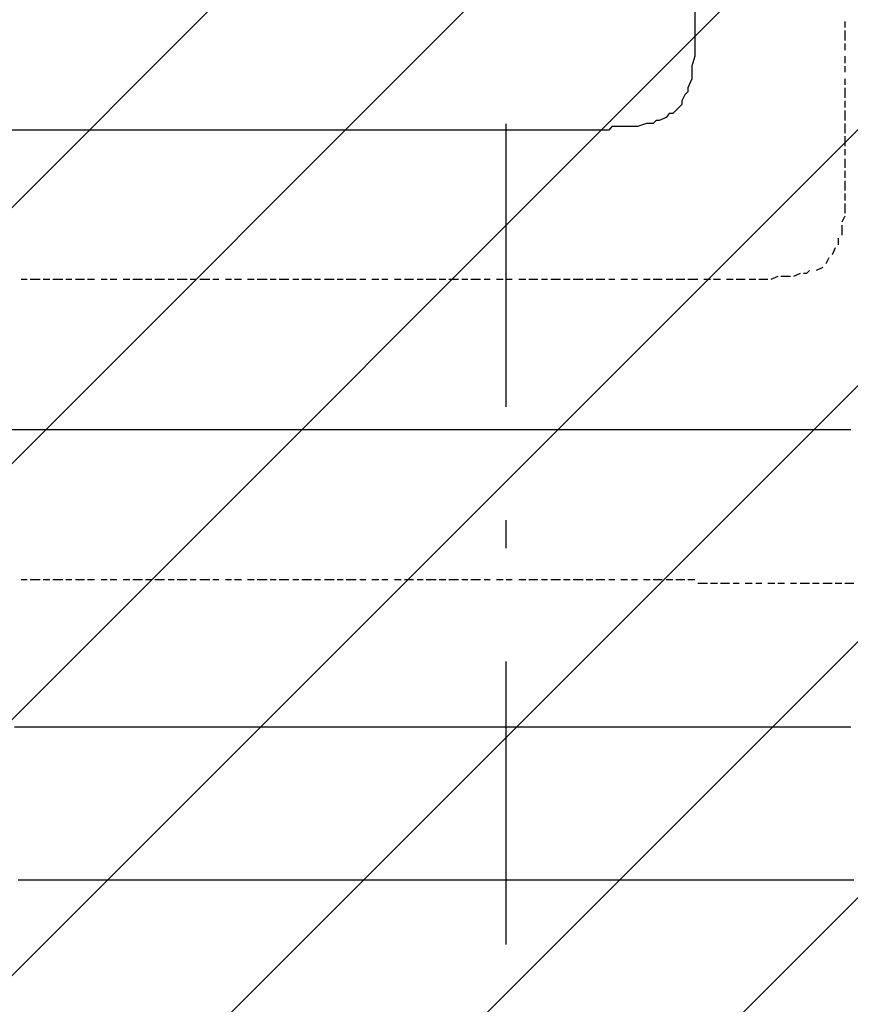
# Model space of a CAD drawing. Extents: x 997 to 109698, y 921 to 94021.
# Tile 359 of 656: x 12341 to 13442, y 49873 to 51178. Entities that reach past the tile are written whole.
import ezdxf

# ---------------------------------------------------------------- set-up
doc = ezdxf.new("R2010")
doc.units = 0
doc.header["$MEASUREMENT"] = 0
doc.layers.add('12', color=7, linetype='CONTINUOUS')
doc.layers.add('28', color=7, linetype='CONTINUOUS')

msp = doc.modelspace()

# ---------------------------------------------------------------- linework, layer by layer
at = {"layer": '12', "color": 5}
for p, q in [((13235.630503, 51188.563401), (13235.630503, 51175.563401)), ((13235.630503, 51175.563401), (13235.630503, 51167.563401)), ((13235.630503, 51167.563401), (13235.630503, 51159.563401)), ((13235.630503, 51159.563401), (13235.630503, 51146.563401)), ((13235.630503, 51146.563401), (13235.630503, 51137.563401)), ((13235.630503, 51129.563401), (13231.630503, 51116.563401)), ((13235.630503, 51137.563401), (13235.630503, 51129.563401)), ((13231.630503, 51116.563401), (13231.630503, 51108.563401)), ((13231.630503, 51108.563401), (13231.630503, 51099.563401)), ((13231.630503, 51099.563401), (13226.630503, 51087.563401)), ((13222.630503, 51078.563401), (13218.630503, 51070.563401)), ((13214.630503, 51061.563401), (13206.630503, 51053.563401)), ((13197.630503, 51048.563401), (13188.630503, 51044.563401)), ((13142.630503, 51036.563401), (13129.630503, 51036.563401)), ((13151.630503, 51036.563401), (13142.630503, 51036.563401)), ((13159.630503, 51036.563401), (13151.630503, 51036.563401)), ((13171.630503, 51040.563401), (13159.630503, 51036.563401)), ((13180.630503, 51040.563401), (13171.630503, 51040.563401)), ((12342.630503, 51031.563401), (12329.630503, 51031.563401)), ((12350.630503, 51031.563401), (12342.630503, 51031.563401)), ((12359.630503, 51031.563401), (12350.630503, 51031.563401)), ((12371.630503, 51031.563401), (12359.630503, 51031.563401)), ((12380.630503, 51031.563401), (12371.630503, 51031.563401)), ((12393.630503, 51031.563401), (12380.630503, 51031.563401)), ((12401.630503, 51031.563401), (12393.630503, 51031.563401)), ((12409.630503, 51031.563401), (12401.630503, 51031.563401)), ((12422.630503, 51031.563401), (12409.630503, 51031.563401)), ((12430.630503, 51031.563401), (12422.630503, 51031.563401)), ((12439.630503, 51031.563401), (12430.630503, 51031.563401)), ((12452.630503, 51031.563401), (12439.630503, 51031.563401)), ((12460.630503, 51031.563401), (12452.630503, 51031.563401)), ((12469.630503, 51031.563401), (12460.630503, 51031.563401)), ((12482.630503, 51031.563401), (12469.630503, 51031.563401)), ((12490.630503, 51031.563401), (12482.630503, 51031.563401)), ((12503.630503, 51031.563401), (12490.630503, 51031.563401)), ((12511.630503, 51031.563401), (12503.630503, 51031.563401)), ((12519.630503, 51031.563401), (12511.630503, 51031.563401)), ((12532.630503, 51031.563401), (12519.630503, 51031.563401)), ((12541.630503, 51031.563401), (12532.630503, 51031.563401)), ((12549.630503, 51031.563401), (12541.630503, 51031.563401)), ((12562.630503, 51031.563401), (12549.630503, 51031.563401)), ((12570.630503, 51031.563401), (12562.630503, 51031.563401)), ((12579.630503, 51031.563401), (12570.630503, 51031.563401)), ((12592.630503, 51031.563401), (12579.630503, 51031.563401)), ((12600.630503, 51031.563401), (12592.630503, 51031.563401)), ((12613.630503, 51031.563401), (12600.630503, 51031.563401)), ((12621.630503, 51031.563401), (12613.630503, 51031.563401)), ((12629.630503, 51031.563401), (12621.630503, 51031.563401)), ((12642.630503, 51031.563401), (12629.630503, 51031.563401)), ((12651.630503, 51031.563401), (12642.630503, 51031.563401)), ((12659.630503, 51031.563401), (12651.630503, 51031.563401)), ((12672.630503, 51031.563401), (12659.630503, 51031.563401)), ((12680.630503, 51031.563401), (12672.630503, 51031.563401)), ((12689.630503, 51031.563401), (12680.630503, 51031.563401)), ((12702.630503, 51031.563401), (12689.630503, 51031.563401)), ((12710.630503, 51031.563401), (12702.630503, 51031.563401)), ((12718.630503, 51031.563401), (12710.630503, 51031.563401)), ((12731.630503, 51031.563401), (12718.630503, 51031.563401)), ((12739.630503, 51031.563401), (12731.630503, 51031.563401)), ((12752.630503, 51031.563401), (12739.630503, 51031.563401)), ((12761.630503, 51031.563401), (12752.630503, 51031.563401)), ((12769.630503, 51031.563401), (12761.630503, 51031.563401)), ((12782.630503, 51031.563401), (12769.630503, 51031.563401)), ((12791.630503, 51031.563401), (12782.630503, 51031.563401)), ((12799.630503, 51031.563401), (12791.630503, 51031.563401)), ((12812.630503, 51031.563401), (12799.630503, 51031.563401)), ((12820.630503, 51031.563401), (12812.630503, 51031.563401)), ((12828.630503, 51031.563401), (12820.630503, 51031.563401)), ((12841.630503, 51031.563401), (12828.630503, 51031.563401)), ((12850.630503, 51031.563401), (12841.630503, 51031.563401)), ((12862.630503, 51031.563401), (12850.630503, 51031.563401)), ((12871.630503, 51031.563401), (12862.630503, 51031.563401)), ((12879.630503, 51031.563401), (12871.630503, 51031.563401)), ((12892.630503, 51031.563401), (12879.630503, 51031.563401)), ((12901.630503, 51031.563401), (12892.630503, 51031.563401)), ((12909.630503, 51031.563401), (12901.630503, 51031.563401)), ((12922.630503, 51031.563401), (12909.630503, 51031.563401)), ((12930.630503, 51031.563401), (12922.630503, 51031.563401)), ((12938.630503, 51031.563401), (12930.630503, 51031.563401)), ((12951.630503, 51031.563401), (12938.630503, 51031.563401)), ((12960.630503, 51031.563401), (12951.630503, 51031.563401)), ((12972.630503, 51031.563401), (12960.630503, 51031.563401)), ((12981.630503, 51031.563401), (12972.630503, 51031.563401)), ((12989.630503, 51031.563401), (12981.630503, 51031.563401)), ((13002.630503, 51031.563401), (12989.630503, 51031.563401)), ((13011.630503, 51031.563401), (13002.630503, 51031.563401)), ((13019.630503, 51031.563401), (13011.630503, 51031.563401)), ((13032.630503, 51031.563401), (13019.630503, 51031.563401)), ((13036.630503, 51031.563401), (13032.630503, 51031.563401)), ((13040.630503, 51031.563401), (13036.630503, 51031.563401)), ((13049.630503, 51031.563401), (13040.630503, 51031.563401)), ((13061.630503, 51031.563401), (13049.630503, 51031.563401)), ((13070.630503, 51031.563401), (13061.630503, 51031.563401)), ((13082.630503, 51031.563401), (13070.630503, 51031.563401)), ((13091.630503, 51031.563401), (13082.630503, 51031.563401)), ((13100.630503, 51031.563401), (13091.630503, 51031.563401)), ((13112.630503, 51031.563401), (13100.630503, 51031.563401)), ((13121.630503, 51031.563401), (13112.630503, 51031.563401)), ((12342.630503, 50634.563401), (12329.630503, 50634.563401)), ((12350.630503, 50634.563401), (12342.630503, 50634.563401)), ((12359.630503, 50634.563401), (12350.630503, 50634.563401)), ((12371.630503, 50634.563401), (12359.630503, 50634.563401)), ((12380.630503, 50634.563401), (12371.630503, 50634.563401)), ((12393.630503, 50634.563401), (12380.630503, 50634.563401)), ((12401.630503, 50634.563401), (12393.630503, 50634.563401)), ((12409.630503, 50634.563401), (12401.630503, 50634.563401)), ((12422.630503, 50634.563401), (12409.630503, 50634.563401)), ((12430.630503, 50634.563401), (12422.630503, 50634.563401)), ((12439.630503, 50634.563401), (12430.630503, 50634.563401)), ((12452.630503, 50634.563401), (12439.630503, 50634.563401)), ((12460.630503, 50634.563401), (12452.630503, 50634.563401)), ((12469.630503, 50634.563401), (12460.630503, 50634.563401)), ((12482.630503, 50634.563401), (12469.630503, 50634.563401)), ((12490.630503, 50634.563401), (12482.630503, 50634.563401)), ((12503.630503, 50634.563401), (12490.630503, 50634.563401)), ((12511.630503, 50634.563401), (12503.630503, 50634.563401)), ((12519.630503, 50634.563401), (12511.630503, 50634.563401)), ((12532.630503, 50634.563401), (12519.630503, 50634.563401)), ((12541.630503, 50634.563401), (12532.630503, 50634.563401)), ((12549.630503, 50634.563401), (12541.630503, 50634.563401)), ((12562.630503, 50634.563401), (12549.630503, 50634.563401)), ((12570.630503, 50634.563401), (12562.630503, 50634.563401)), ((12579.630503, 50634.563401), (12570.630503, 50634.563401)), ((12592.630503, 50634.563401), (12579.630503, 50634.563401)), ((12600.630503, 50634.563401), (12592.630503, 50634.563401)), ((12613.630503, 50634.563401), (12600.630503, 50634.563401)), ((12621.630503, 50634.563401), (12613.630503, 50634.563401)), ((12629.630503, 50634.563401), (12621.630503, 50634.563401)), ((12642.630503, 50634.563401), (12629.630503, 50634.563401)), ((12651.630503, 50634.563401), (12642.630503, 50634.563401)), ((12659.630503, 50634.563401), (12651.630503, 50634.563401)), ((12672.630503, 50634.563401), (12659.630503, 50634.563401)), ((12680.630503, 50634.563401), (12672.630503, 50634.563401)), ((12689.630503, 50634.563401), (12680.630503, 50634.563401)), ((12702.630503, 50634.563401), (12689.630503, 50634.563401)), ((12710.630503, 50634.563401), (12702.630503, 50634.563401)), ((12718.630503, 50634.563401), (12710.630503, 50634.563401)), ((12731.630503, 50634.563401), (12718.630503, 50634.563401)), ((12739.630503, 50634.563401), (12731.630503, 50634.563401)), ((12752.630503, 50634.563401), (12739.630503, 50634.563401)), ((12761.630503, 50634.563401), (12752.630503, 50634.563401)), ((12769.630503, 50634.563401), (12761.630503, 50634.563401)), ((12782.630503, 50634.563401), (12769.630503, 50634.563401)), ((12791.630503, 50634.563401), (12782.630503, 50634.563401)), ((12799.630503, 50634.563401), (12791.630503, 50634.563401)), ((12812.630503, 50634.563401), (12799.630503, 50634.563401)), ((12820.630503, 50634.563401), (12812.630503, 50634.563401)), ((12828.630503, 50634.563401), (12820.630503, 50634.563401)), ((12841.630503, 50634.563401), (12828.630503, 50634.563401)), ((12850.630503, 50634.563401), (12841.630503, 50634.563401)), ((12862.630503, 50634.563401), (12850.630503, 50634.563401)), ((12871.630503, 50634.563401), (12862.630503, 50634.563401)), ((12879.630503, 50634.563401), (12871.630503, 50634.563401)), ((12892.630503, 50634.563401), (12879.630503, 50634.563401)), ((12901.630503, 50634.563401), (12892.630503, 50634.563401)), ((12909.630503, 50634.563401), (12901.630503, 50634.563401)), ((12922.630503, 50634.563401), (12909.630503, 50634.563401)), ((12930.630503, 50634.563401), (12922.630503, 50634.563401)), ((12938.630503, 50634.563401), (12930.630503, 50634.563401)), ((12951.630503, 50634.563401), (12938.630503, 50634.563401)), ((12960.630503, 50634.563401), (12951.630503, 50634.563401)), ((12972.630503, 50634.563401), (12960.630503, 50634.563401)), ((12981.630503, 50634.563401), (12972.630503, 50634.563401)), ((12989.630503, 50634.563401), (12981.630503, 50634.563401)), ((13002.630503, 50634.563401), (12989.630503, 50634.563401)), ((13011.630503, 50634.563401), (13002.630503, 50634.563401)), ((13019.630503, 50634.563401), (13011.630503, 50634.563401)), ((13032.630503, 50634.563401), (13019.630503, 50634.563401)), ((13040.630503, 50634.563401), (13032.630503, 50634.563401)), ((13049.630503, 50634.563401), (13040.630503, 50634.563401)), ((13061.630503, 50634.563401), (13049.630503, 50634.563401)), ((13070.630503, 50634.563401), (13061.630503, 50634.563401)), ((13082.630503, 50634.563401), (13070.630503, 50634.563401)), ((13091.630503, 50634.563401), (13082.630503, 50634.563401)), ((13100.630503, 50634.563401), (13091.630503, 50634.563401)), ((13112.630503, 50634.563401), (13100.630503, 50634.563401)), ((13121.630503, 50634.563401), (13112.630503, 50634.563401)), ((13129.630503, 50634.563401), (13121.630503, 50634.563401)), ((13142.630503, 50634.563401), (13129.630503, 50634.563401)), ((13151.630503, 50634.563401), (13142.630503, 50634.563401)), ((13159.630503, 50634.563401), (13151.630503, 50634.563401)), ((13171.630503, 50634.563401), (13159.630503, 50634.563401)), ((13180.630503, 50634.563401), (13171.630503, 50634.563401)), ((13192.630503, 50634.563401), (13180.630503, 50634.563401)), ((13201.630503, 50634.563401), (13192.630503, 50634.563401)), ((13210.630503, 50634.563401), (13201.630503, 50634.563401)), ((13222.630503, 50634.563401), (13210.630503, 50634.563401)), ((13231.630503, 50634.563401), (13222.630503, 50634.563401)), ((13239.630503, 50634.563401), (13231.630503, 50634.563401)), ((13252.630503, 50634.563401), (13239.630503, 50634.563401)), ((13260.630503, 50634.563401), (13252.630503, 50634.563401)), ((13269.630503, 50634.563401), (13260.630503, 50634.563401)), ((13281.630503, 50634.563401), (13269.630503, 50634.563401)), ((13290.630503, 50634.563401), (13281.630503, 50634.563401)), ((13302.630503, 50634.563401), (13290.630503, 50634.563401)), ((13311.630503, 50634.563401), (13302.630503, 50634.563401)), ((13320.630503, 50634.563401), (13311.630503, 50634.563401)), ((13332.630503, 50634.563401), (13320.630503, 50634.563401)), ((13341.630503, 50634.563401), (13332.630503, 50634.563401)), ((13349.630503, 50634.563401), (13341.630503, 50634.563401)), ((13362.630503, 50634.563401), (13349.630503, 50634.563401)), ((13370.630503, 50634.563401), (13362.630503, 50634.563401)), ((13379.630503, 50634.563401), (13370.630503, 50634.563401)), ((13391.630503, 50634.563401), (13379.630503, 50634.563401)), ((13400.630503, 50634.563401), (13391.630503, 50634.563401)), ((13409.630503, 50634.563401), (13400.630503, 50634.563401)), ((13421.630503, 50634.563401), (13409.630503, 50634.563401)), ((13430.630503, 50634.563401), (13421.630503, 50634.563401)), ((13434.630503, 50634.563401), (13430.630503, 50634.563401)), ((13442.630503, 50634.563401), (13434.630503, 50634.563401)), ((12333.630503, 50240.563401), (12342.630503, 50240.563401)), ((12342.630503, 50240.563401), (12354.630503, 50240.563401)), ((12354.630503, 50240.563401), (12363.630503, 50240.563401)), ((12363.630503, 50240.563401), (12375.630503, 50240.563401)), ((12375.630503, 50240.563401), (12384.630503, 50240.563401)), ((12384.630503, 50240.563401), (12393.630503, 50240.563401)), ((12393.630503, 50240.563401), (12405.630503, 50240.563401)), ((12405.630503, 50240.563401), (12414.630503, 50240.563401)), ((12414.630503, 50240.563401), (12422.630503, 50240.563401)), ((12422.630503, 50240.563401), (12435.630503, 50240.563401)), ((12435.630503, 50240.563401), (12443.630503, 50240.563401)), ((12443.630503, 50240.563401), (12452.630503, 50240.563401)), ((12452.630503, 50240.563401), (12464.630503, 50240.563401)), ((12464.630503, 50240.563401), (12473.630503, 50240.563401)), ((12473.630503, 50240.563401), (12482.630503, 50240.563401)), ((12482.630503, 50240.563401), (12494.630503, 50240.563401)), ((12494.630503, 50240.563401), (12503.630503, 50240.563401)), ((12503.630503, 50240.563401), (12515.630503, 50240.563401)), ((12515.630503, 50240.563401), (12524.630503, 50240.563401)), ((12524.630503, 50240.563401), (12532.630503, 50240.563401)), ((12532.630503, 50240.563401), (12545.630503, 50240.563401)), ((12545.630503, 50240.563401), (12553.630503, 50240.563401)), ((12553.630503, 50240.563401), (12562.630503, 50240.563401)), ((12562.630503, 50240.563401), (12574.630503, 50240.563401)), ((12574.630503, 50240.563401), (12583.630503, 50240.563401)), ((12583.630503, 50240.563401), (12592.630503, 50240.563401)), ((12592.630503, 50240.563401), (12604.630503, 50240.563401)), ((12604.630503, 50240.563401), (12613.630503, 50240.563401)), ((12613.630503, 50240.563401), (12625.630503, 50240.563401)), ((12625.630503, 50240.563401), (12634.630503, 50240.563401)), ((12634.630503, 50240.563401), (12642.630503, 50240.563401)), ((12642.630503, 50240.563401), (12655.630503, 50240.563401)), ((12655.630503, 50240.563401), (12663.630503, 50240.563401)), ((12663.630503, 50240.563401), (12672.630503, 50240.563401)), ((12672.630503, 50240.563401), (12684.630503, 50240.563401)), ((12684.630503, 50240.563401), (12693.630503, 50240.563401)), ((12693.630503, 50240.563401), (12702.630503, 50240.563401)), ((12702.630503, 50240.563401), (12714.630503, 50240.563401)), ((12714.630503, 50240.563401), (12723.630503, 50240.563401)), ((12723.630503, 50240.563401), (12735.630503, 50240.563401)), ((12735.630503, 50240.563401), (12744.630503, 50240.563401)), ((12744.630503, 50240.563401), (12752.630503, 50240.563401)), ((12752.630503, 50240.563401), (12765.630503, 50240.563401)), ((12765.630503, 50240.563401), (12773.630503, 50240.563401)), ((12773.630503, 50240.563401), (12782.630503, 50240.563401)), ((12782.630503, 50240.563401), (12795.630503, 50240.563401)), ((12795.630503, 50240.563401), (12803.630503, 50240.563401)), ((12803.630503, 50240.563401), (12812.630503, 50240.563401)), ((12812.630503, 50240.563401), (12824.630503, 50240.563401)), ((12824.630503, 50240.563401), (12833.630503, 50240.563401)), ((12833.630503, 50240.563401), (12846.630503, 50240.563401)), ((12846.630503, 50240.563401), (12854.630503, 50240.563401)), ((12854.630503, 50240.563401), (12862.630503, 50240.563401)), ((12862.630503, 50240.563401), (12875.630503, 50240.563401)), ((12875.630503, 50240.563401), (12883.630503, 50240.563401)), ((12883.630503, 50240.563401), (12892.630503, 50240.563401)), ((12892.630503, 50240.563401), (12905.630503, 50240.563401)), ((12905.630503, 50240.563401), (12913.630503, 50240.563401)), ((12913.630503, 50240.563401), (12922.630503, 50240.563401)), ((12922.630503, 50240.563401), (12934.630503, 50240.563401)), ((12934.630503, 50240.563401), (12943.630503, 50240.563401)), ((12943.630503, 50240.563401), (12956.630503, 50240.563401)), ((12956.630503, 50240.563401), (12964.630503, 50240.563401)), ((12964.630503, 50240.563401), (12972.630503, 50240.563401)), ((12972.630503, 50240.563401), (12985.630503, 50240.563401)), ((12985.630503, 50240.563401), (12993.630503, 50240.563401)), ((12993.630503, 50240.563401), (13002.630503, 50240.563401)), ((13002.630503, 50240.563401), (13015.630503, 50240.563401)), ((13015.630503, 50240.563401), (13023.630503, 50240.563401)), ((13023.630503, 50240.563401), (13032.630503, 50240.563401)), ((13032.630503, 50240.563401), (13044.630503, 50240.563401)), ((13044.630503, 50240.563401), (13053.630503, 50240.563401)), ((13053.630503, 50240.563401), (13061.630503, 50240.563401)), ((13061.630503, 50240.563401), (13074.630503, 50240.563401)), ((13074.630503, 50240.563401), (13082.630503, 50240.563401)), ((13082.630503, 50240.563401), (13096.630503, 50240.563401)), ((13096.630503, 50240.563401), (13104.630503, 50240.563401)), ((13104.630503, 50240.563401), (13112.630503, 50240.563401)), ((13112.630503, 50240.563401), (13125.630503, 50240.563401)), ((13125.630503, 50240.563401), (13133.630503, 50240.563401)), ((13133.630503, 50240.563401), (13142.630503, 50240.563401)), ((13142.630503, 50240.563401), (13155.630503, 50240.563401)), ((13155.630503, 50240.563401), (13163.630503, 50240.563401)), ((13163.630503, 50240.563401), (13171.630503, 50240.563401)), ((13171.630503, 50240.563401), (13184.630503, 50240.563401)), ((13184.630503, 50240.563401), (13192.630503, 50240.563401)), ((13192.630503, 50240.563401), (13206.630503, 50240.563401)), ((13206.630503, 50240.563401), (13214.630503, 50240.563401)), ((13214.630503, 50240.563401), (13222.630503, 50240.563401)), ((13222.630503, 50240.563401), (13235.630503, 50240.563401)), ((13235.630503, 50240.563401), (13243.630503, 50240.563401)), ((13243.630503, 50240.563401), (13252.630503, 50240.563401)), ((13252.630503, 50240.563401), (13265.630503, 50240.563401)), ((13265.630503, 50240.563401), (13273.630503, 50240.563401)), ((13273.630503, 50240.563401), (13281.630503, 50240.563401)), ((13281.630503, 50240.563401), (13294.630503, 50240.563401)), ((13294.630503, 50240.563401), (13302.630503, 50240.563401)), ((13302.630503, 50240.563401), (13316.630503, 50240.563401)), ((13316.630503, 50240.563401), (13324.630503, 50240.563401)), ((13324.630503, 50240.563401), (13332.630503, 50240.563401)), ((13332.630503, 50240.563401), (13345.630503, 50240.563401)), ((13345.630503, 50240.563401), (13354.630503, 50240.563401)), ((13354.630503, 50240.563401), (13362.630503, 50240.563401)), ((13362.630503, 50240.563401), (13375.630503, 50240.563401)), ((13375.630503, 50240.563401), (13383.630503, 50240.563401)), ((13383.630503, 50240.563401), (13391.630503, 50240.563401)), ((13391.630503, 50240.563401), (13405.630503, 50240.563401)), ((13405.630503, 50240.563401), (13413.630503, 50240.563401)), ((13413.630503, 50240.563401), (13425.630503, 50240.563401)), ((13425.630503, 50240.563401), (13434.630503, 50240.563401)), ((13434.630503, 50240.563401), (13442.630503, 50240.563401)), ((12346.630503, 50037.563401), (12338.630503, 50037.563401)), ((12354.630503, 50037.563401), (12346.630503, 50037.563401)), ((12367.630503, 50037.563401), (12354.630503, 50037.563401)), ((12375.630503, 50037.563401), (12367.630503, 50037.563401)), ((12388.630503, 50037.563401), (12375.630503, 50037.563401)), ((12397.630503, 50037.563401), (12388.630503, 50037.563401)), ((12405.630503, 50037.563401), (12397.630503, 50037.563401)), ((12418.630503, 50037.563401), (12405.630503, 50037.563401)), ((12426.630503, 50037.563401), (12418.630503, 50037.563401)), ((12435.630503, 50037.563401), (12426.630503, 50037.563401)), ((12448.630503, 50037.563401), (12435.630503, 50037.563401)), ((12456.630503, 50037.563401), (12448.630503, 50037.563401)), ((12464.630503, 50037.563401), (12456.630503, 50037.563401)), ((12477.630503, 50037.563401), (12464.630503, 50037.563401)), ((12486.630503, 50037.563401), (12477.630503, 50037.563401)), ((12494.630503, 50037.563401), (12486.630503, 50037.563401)), ((12507.630503, 50037.563401), (12494.630503, 50037.563401)), ((12515.630503, 50037.563401), (12507.630503, 50037.563401)), ((12528.630503, 50037.563401), (12515.630503, 50037.563401)), ((12537.630503, 50037.563401), (12528.630503, 50037.563401)), ((12545.630503, 50037.563401), (12537.630503, 50037.563401)), ((12558.630503, 50037.563401), (12545.630503, 50037.563401)), ((12566.630503, 50037.563401), (12558.630503, 50037.563401)), ((12574.630503, 50037.563401), (12566.630503, 50037.563401)), ((12587.630503, 50037.563401), (12574.630503, 50037.563401)), ((12596.630503, 50037.563401), (12587.630503, 50037.563401)), ((12604.630503, 50037.563401), (12596.630503, 50037.563401)), ((12617.630503, 50037.563401), (12604.630503, 50037.563401)), ((12625.630503, 50037.563401), (12617.630503, 50037.563401)), ((12638.630503, 50037.563401), (12625.630503, 50037.563401)), ((12647.630503, 50037.563401), (12638.630503, 50037.563401)), ((12655.630503, 50037.563401), (12647.630503, 50037.563401)), ((12668.630503, 50037.563401), (12655.630503, 50037.563401)), ((12676.630503, 50037.563401), (12668.630503, 50037.563401)), ((12684.630503, 50037.563401), (12676.630503, 50037.563401)), ((12697.630503, 50037.563401), (12684.630503, 50037.563401)), ((12706.630503, 50037.563401), (12697.630503, 50037.563401)), ((12714.630503, 50037.563401), (12706.630503, 50037.563401)), ((12727.630503, 50037.563401), (12714.630503, 50037.563401)), ((12735.630503, 50037.563401), (12727.630503, 50037.563401)), ((12748.630503, 50037.563401), (12735.630503, 50037.563401)), ((12757.630503, 50037.563401), (12748.630503, 50037.563401)), ((12765.630503, 50037.563401), (12757.630503, 50037.563401)), ((12778.630503, 50037.563401), (12765.630503, 50037.563401)), ((12786.630503, 50037.563401), (12778.630503, 50037.563401)), ((12795.630503, 50037.563401), (12786.630503, 50037.563401)), ((12807.630503, 50037.563401), (12795.630503, 50037.563401)), ((12816.630503, 50037.563401), (12807.630503, 50037.563401)), ((12824.630503, 50037.563401), (12816.630503, 50037.563401)), ((12837.630503, 50037.563401), (12824.630503, 50037.563401)), ((12846.630503, 50037.563401), (12837.630503, 50037.563401)), ((12858.630503, 50037.563401), (12846.630503, 50037.563401)), ((12867.630503, 50037.563401), (12858.630503, 50037.563401)), ((12875.630503, 50037.563401), (12867.630503, 50037.563401)), ((12888.630503, 50037.563401), (12875.630503, 50037.563401)), ((12896.630503, 50037.563401), (12888.630503, 50037.563401)), ((12905.630503, 50037.563401), (12896.630503, 50037.563401)), ((12917.630503, 50037.563401), (12905.630503, 50037.563401)), ((12926.630503, 50037.563401), (12917.630503, 50037.563401)), ((12934.630503, 50037.563401), (12926.630503, 50037.563401)), ((12947.630503, 50037.563401), (12934.630503, 50037.563401)), ((12956.630503, 50037.563401), (12947.630503, 50037.563401)), ((12968.630503, 50037.563401), (12956.630503, 50037.563401)), ((12977.630503, 50037.563401), (12968.630503, 50037.563401)), ((12985.630503, 50037.563401), (12977.630503, 50037.563401)), ((12998.630503, 50037.563401), (12985.630503, 50037.563401)), ((13006.630503, 50037.563401), (12998.630503, 50037.563401)), ((13015.630503, 50037.563401), (13006.630503, 50037.563401)), ((13027.630503, 50037.563401), (13015.630503, 50037.563401)), ((13036.630503, 50037.563401), (13027.630503, 50037.563401)), ((13044.630503, 50037.563401), (13036.630503, 50037.563401)), ((13057.630503, 50037.563401), (13044.630503, 50037.563401)), ((13066.630503, 50037.563401), (13057.630503, 50037.563401)), ((13074.630503, 50037.563401), (13066.630503, 50037.563401)), ((13087.630503, 50037.563401), (13074.630503, 50037.563401)), ((13096.630503, 50037.563401), (13087.630503, 50037.563401)), ((13108.630503, 50037.563401), (13096.630503, 50037.563401)), ((13116.630503, 50037.563401), (13108.630503, 50037.563401)), ((13125.630503, 50037.563401), (13116.630503, 50037.563401)), ((13137.630503, 50037.563401), (13125.630503, 50037.563401)), ((13146.630503, 50037.563401), (13137.630503, 50037.563401)), ((13155.630503, 50037.563401), (13146.630503, 50037.563401)), ((13167.630503, 50037.563401), (13155.630503, 50037.563401)), ((13176.630503, 50037.563401), (13167.630503, 50037.563401)), ((13184.630503, 50037.563401), (13176.630503, 50037.563401)), ((13197.630503, 50037.563401), (13184.630503, 50037.563401)), ((13206.630503, 50037.563401), (13197.630503, 50037.563401)), ((13218.630503, 50037.563401), (13206.630503, 50037.563401)), ((13226.630503, 50037.563401), (13218.630503, 50037.563401)), ((13235.630503, 50037.563401), (13226.630503, 50037.563401)), ((13247.630503, 50037.563401), (13235.630503, 50037.563401)), ((13256.630503, 50037.563401), (13247.630503, 50037.563401)), ((13265.630503, 50037.563401), (13256.630503, 50037.563401)), ((13277.630503, 50037.563401), (13265.630503, 50037.563401)), ((13286.630503, 50037.563401), (13277.630503, 50037.563401)), ((13294.630503, 50037.563401), (13286.630503, 50037.563401)), ((13307.630503, 50037.563401), (13294.630503, 50037.563401)), ((13316.630503, 50037.563401), (13307.630503, 50037.563401)), ((13328.630503, 50037.563401), (13316.630503, 50037.563401)), ((13336.630503, 50037.563401), (13328.630503, 50037.563401)), ((13345.630503, 50037.563401), (13336.630503, 50037.563401)), ((13358.630503, 50037.563401), (13345.630503, 50037.563401)), ((13366.630503, 50037.563401), (13358.630503, 50037.563401)), ((13375.630503, 50037.563401), (13366.630503, 50037.563401)), ((13387.630503, 50037.563401), (13375.630503, 50037.563401)), ((13396.630503, 50037.563401), (13387.630503, 50037.563401)), ((13405.630503, 50037.563401), (13396.630503, 50037.563401)), ((13417.630503, 50037.563401), (13405.630503, 50037.563401)), ((13425.630503, 50037.563401), (13417.630503, 50037.563401)), ((13438.630503, 50037.563401), (13425.630503, 50037.563401)), ((13446.630503, 50037.563401), (13438.630503, 50037.563401))]:
    msp.add_line(p, q, dxfattribs=at)
at = {"layer": '12', "color": 1}
for p, q in [((13434.630503, 51175.563401), (13434.630503, 51167.563401)), ((13434.630503, 51163.563401), (13434.630503, 51150.563401)), ((13434.630503, 51146.563401), (13434.630503, 51137.563401)), ((13434.630503, 51129.563401), (13434.630503, 51120.563401)), ((13434.630503, 51116.563401), (13434.630503, 51108.563401)), ((13434.630503, 51099.563401), (13434.630503, 51091.563401)), ((13434.630503, 51087.563401), (13434.630503, 51074.563401)), ((13434.630503, 51070.563401), (13434.630503, 51061.563401)), ((13434.630503, 51057.563401), (13434.630503, 51044.563401)), ((13434.630503, 51040.563401), (13434.630503, 51031.563401)), ((13434.630503, 51031.563401), (13434.630503, 51027.563401)), ((13434.630503, 51023.563401), (13434.630503, 51010.563401)), ((13434.630503, 51006.563401), (13434.630503, 50998.563401)), ((13434.630503, 50993.563401), (13434.630503, 50981.563401)), ((13434.630503, 50977.563401), (13434.630503, 50968.563401)), ((13434.630503, 50964.563401), (13434.630503, 50951.563401)), ((13434.630503, 50947.563401), (13434.630503, 50938.563401)), ((13434.630503, 50934.563401), (13434.630503, 50921.563401)), ((13434.630503, 50917.563401), (13430.630503, 50909.563401)), ((13430.630503, 50905.563401), (13430.630503, 50892.563401)), ((13425.630503, 50888.563401), (13425.630503, 50879.563401)), ((13421.630503, 50875.563401), (13417.630503, 50866.563401)), ((13413.630503, 50862.563401), (13409.630503, 50854.563401)), ((13375.630503, 50841.563401), (13366.630503, 50837.563401)), ((13405.630503, 50849.563401), (13396.630503, 50845.563401)), ((12350.630503, 50833.563401), (12342.630503, 50833.563401)), ((12367.630503, 50833.563401), (12354.630503, 50833.563401)), ((12380.630503, 50833.563401), (12371.630503, 50833.563401)), ((12397.630503, 50833.563401), (12384.630503, 50833.563401)), ((12409.630503, 50833.563401), (12401.630503, 50833.563401)), ((12426.630503, 50833.563401), (12414.630503, 50833.563401)), ((12439.630503, 50833.563401), (12430.630503, 50833.563401)), ((12456.630503, 50833.563401), (12448.630503, 50833.563401)), ((12469.630503, 50833.563401), (12460.630503, 50833.563401)), ((12486.630503, 50833.563401), (12477.630503, 50833.563401)), ((12503.630503, 50833.563401), (12490.630503, 50833.563401)), ((12515.630503, 50833.563401), (12507.630503, 50833.563401)), ((12532.630503, 50833.563401), (12519.630503, 50833.563401)), ((12545.630503, 50833.563401), (12537.630503, 50833.563401)), ((12562.630503, 50833.563401), (12549.630503, 50833.563401)), ((12574.630503, 50833.563401), (12566.630503, 50833.563401)), ((12592.630503, 50833.563401), (12579.630503, 50833.563401)), ((12604.630503, 50833.563401), (12596.630503, 50833.563401)), ((12621.630503, 50833.563401), (12613.630503, 50833.563401)), ((12634.630503, 50833.563401), (12625.630503, 50833.563401)), ((12651.630503, 50833.563401), (12642.630503, 50833.563401)), ((12668.630503, 50833.563401), (12655.630503, 50833.563401)), ((12680.630503, 50833.563401), (12672.630503, 50833.563401)), ((12697.630503, 50833.563401), (12684.630503, 50833.563401)), ((12710.630503, 50833.563401), (12702.630503, 50833.563401)), ((12727.630503, 50833.563401), (12714.630503, 50833.563401)), ((12739.630503, 50833.563401), (12731.630503, 50833.563401)), ((12757.630503, 50833.563401), (12744.630503, 50833.563401)), ((12769.630503, 50833.563401), (12761.630503, 50833.563401)), ((12786.630503, 50833.563401), (12773.630503, 50833.563401)), ((12799.630503, 50833.563401), (12791.630503, 50833.563401)), ((12816.630503, 50833.563401), (12807.630503, 50833.563401)), ((12828.630503, 50833.563401), (12820.630503, 50833.563401)), ((12846.630503, 50833.563401), (12837.630503, 50833.563401)), ((12862.630503, 50833.563401), (12850.630503, 50833.563401)), ((12875.630503, 50833.563401), (12867.630503, 50833.563401)), ((12892.630503, 50833.563401), (12879.630503, 50833.563401)), ((12905.630503, 50833.563401), (12896.630503, 50833.563401)), ((12922.630503, 50833.563401), (12909.630503, 50833.563401)), ((12934.630503, 50833.563401), (12926.630503, 50833.563401)), ((12951.630503, 50833.563401), (12938.630503, 50833.563401)), ((12964.630503, 50833.563401), (12956.630503, 50833.563401)), ((12981.630503, 50833.563401), (12972.630503, 50833.563401)), ((12993.630503, 50833.563401), (12985.630503, 50833.563401)), ((13011.630503, 50833.563401), (13002.630503, 50833.563401)), ((13027.630503, 50833.563401), (13015.630503, 50833.563401)), ((13040.630503, 50833.563401), (13032.630503, 50833.563401)), ((13057.630503, 50833.563401), (13044.630503, 50833.563401)), ((13070.630503, 50833.563401), (13061.630503, 50833.563401)), ((13087.630503, 50833.563401), (13074.630503, 50833.563401)), ((13100.630503, 50833.563401), (13091.630503, 50833.563401)), ((13116.630503, 50833.563401), (13104.630503, 50833.563401)), ((13129.630503, 50833.563401), (13121.630503, 50833.563401)), ((13146.630503, 50833.563401), (13137.630503, 50833.563401)), ((13159.630503, 50833.563401), (13151.630503, 50833.563401)), ((13176.630503, 50833.563401), (13167.630503, 50833.563401)), ((13192.630503, 50833.563401), (13180.630503, 50833.563401)), ((13206.630503, 50833.563401), (13197.630503, 50833.563401)), ((13222.630503, 50833.563401), (13210.630503, 50833.563401)), ((13235.630503, 50833.563401), (13226.630503, 50833.563401)), ((13239.630503, 50833.563401), (13235.630503, 50833.563401)), ((13256.630503, 50833.563401), (13247.630503, 50833.563401)), ((13269.630503, 50833.563401), (13260.630503, 50833.563401)), ((13286.630503, 50833.563401), (13277.630503, 50833.563401)), ((13302.630503, 50833.563401), (13290.630503, 50833.563401)), ((13316.630503, 50833.563401), (13307.630503, 50833.563401)), ((13332.630503, 50833.563401), (13320.630503, 50833.563401)), ((13345.630503, 50837.563401), (13336.630503, 50833.563401)), ((13362.630503, 50837.563401), (13349.630503, 50837.563401)), ((12350.630503, 50435.563401), (12342.630503, 50435.563401)), ((12367.630503, 50435.563401), (12354.630503, 50435.563401)), ((12380.630503, 50435.563401), (12371.630503, 50435.563401)), ((12397.630503, 50435.563401), (12384.630503, 50435.563401)), ((12409.630503, 50435.563401), (12401.630503, 50435.563401)), ((12426.630503, 50435.563401), (12414.630503, 50435.563401)), ((12439.630503, 50435.563401), (12430.630503, 50435.563401)), ((12456.630503, 50435.563401), (12448.630503, 50435.563401)), ((12469.630503, 50435.563401), (12460.630503, 50435.563401)), ((12486.630503, 50435.563401), (12477.630503, 50435.563401)), ((12503.630503, 50435.563401), (12490.630503, 50435.563401)), ((12515.630503, 50435.563401), (12507.630503, 50435.563401)), ((12532.630503, 50435.563401), (12519.630503, 50435.563401)), ((12545.630503, 50435.563401), (12537.630503, 50435.563401)), ((12562.630503, 50435.563401), (12549.630503, 50435.563401)), ((12574.630503, 50435.563401), (12566.630503, 50435.563401)), ((12592.630503, 50435.563401), (12579.630503, 50435.563401)), ((12604.630503, 50435.563401), (12596.630503, 50435.563401)), ((12621.630503, 50435.563401), (12613.630503, 50435.563401)), ((12634.630503, 50435.563401), (12625.630503, 50435.563401)), ((12651.630503, 50435.563401), (12642.630503, 50435.563401)), ((12668.630503, 50435.563401), (12655.630503, 50435.563401)), ((12680.630503, 50435.563401), (12672.630503, 50435.563401)), ((12697.630503, 50435.563401), (12684.630503, 50435.563401)), ((12710.630503, 50435.563401), (12702.630503, 50435.563401)), ((12727.630503, 50435.563401), (12714.630503, 50435.563401)), ((12739.630503, 50435.563401), (12731.630503, 50435.563401)), ((12757.630503, 50435.563401), (12744.630503, 50435.563401)), ((12769.630503, 50435.563401), (12761.630503, 50435.563401)), ((12786.630503, 50435.563401), (12773.630503, 50435.563401)), ((12799.630503, 50435.563401), (12791.630503, 50435.563401)), ((12816.630503, 50435.563401), (12807.630503, 50435.563401)), ((12828.630503, 50435.563401), (12820.630503, 50435.563401)), ((12846.630503, 50435.563401), (12837.630503, 50435.563401)), ((12862.630503, 50435.563401), (12850.630503, 50435.563401)), ((12875.630503, 50435.563401), (12867.630503, 50435.563401)), ((12892.630503, 50435.563401), (12879.630503, 50435.563401)), ((12905.630503, 50435.563401), (12896.630503, 50435.563401)), ((12922.630503, 50435.563401), (12909.630503, 50435.563401)), ((12934.630503, 50435.563401), (12926.630503, 50435.563401)), ((12951.630503, 50435.563401), (12938.630503, 50435.563401)), ((12964.630503, 50435.563401), (12956.630503, 50435.563401)), ((12981.630503, 50435.563401), (12972.630503, 50435.563401)), ((12993.630503, 50435.563401), (12985.630503, 50435.563401)), ((13011.630503, 50435.563401), (13002.630503, 50435.563401)), ((13027.630503, 50435.563401), (13015.630503, 50435.563401)), ((13040.630503, 50435.563401), (13032.630503, 50435.563401)), ((13057.630503, 50435.563401), (13044.630503, 50435.563401)), ((13070.630503, 50435.563401), (13061.630503, 50435.563401)), ((13087.630503, 50435.563401), (13074.630503, 50435.563401)), ((13100.630503, 50435.563401), (13091.630503, 50435.563401)), ((13116.630503, 50435.563401), (13104.630503, 50435.563401)), ((13129.630503, 50435.563401), (13121.630503, 50435.563401)), ((13146.630503, 50435.563401), (13137.630503, 50435.563401)), ((13159.630503, 50435.563401), (13151.630503, 50435.563401)), ((13176.630503, 50435.563401), (13167.630503, 50435.563401)), ((13192.630503, 50435.563401), (13180.630503, 50435.563401)), ((13206.630503, 50435.563401), (13197.630503, 50435.563401)), ((13222.630503, 50435.563401), (13210.630503, 50435.563401)), ((13235.630503, 50435.563401), (13226.630503, 50435.563401)), ((13252.630503, 50430.563401), (13239.630503, 50430.563401)), ((13265.630503, 50430.563401), (13256.630503, 50430.563401)), ((13281.630503, 50430.563401), (13269.630503, 50430.563401)), ((13294.630503, 50430.563401), (13286.630503, 50430.563401)), ((13311.630503, 50430.563401), (13302.630503, 50430.563401)), ((13324.630503, 50430.563401), (13316.630503, 50430.563401)), ((13341.630503, 50430.563401), (13332.630503, 50430.563401)), ((13354.630503, 50430.563401), (13345.630503, 50430.563401)), ((13370.630503, 50430.563401), (13362.630503, 50430.563401)), ((13387.630503, 50430.563401), (13375.630503, 50430.563401)), ((13400.630503, 50430.563401), (13391.630503, 50430.563401)), ((13417.630503, 50430.563401), (13405.630503, 50430.563401)), ((13430.630503, 50430.563401), (13421.630503, 50430.563401)), ((13446.630503, 50430.563401), (13434.630503, 50430.563401))]:
    msp.add_line(p, q, dxfattribs=at)
at = {"layer": '12', "color": 5}
for points in [[(13226.630503, 51087.563401), (13226.630503, 51082.563401), (13222.630503, 51078.563401)], [(13218.630503, 51070.563401), (13218.630503, 51065.563401), (13214.630503, 51061.563401)], [(13206.630503, 51053.563401), (13201.630503, 51053.563401), (13197.630503, 51048.563401)], [(13129.630503, 51036.563401), (13125.630503, 51036.563401), (13121.630503, 51031.563401)], [(13188.630503, 51044.563401), (13184.630503, 51044.563401), (13180.630503, 51040.563401)]]:
    msp.add_lwpolyline(points, dxfattribs=at)
at = {"layer": '12', "color": 1}
msp.add_lwpolyline([(13387.630503, 50845.563401), (13383.630503, 50841.563401), (13379.630503, 50841.563401)], dxfattribs=at)
at = {"layer": '28', "color": 2}
for p, q in [((20087.110119, 58685.955237), (6572.636205, 45171.481324)), ((20426.521374, 58685.955237), (6861.224411, 45120.658275)), ((7200.635666, 45120.658275), (20765.932629, 58685.955237)), ((7540.046921, 45120.658275), (21105.343884, 58685.955237)), ((7879.458176, 45120.658275), (21444.755139, 58685.955237)), ((8218.869431, 45120.658275), (21784.166394, 58685.955237)), ((8558.280686, 45120.658275), (22123.577649, 58685.955237))]:
    msp.add_line(p, q, dxfattribs=at)
at = {"layer": '28', "color": 4}
for p, q in [((12985.630503, 50664.813401), (12985.630503, 51039.813401)), ((12985.630503, 49952.313401), (12985.630503, 50327.313401))]:
    msp.add_line(p, q, dxfattribs=at)
at = {"layer": '28', "color": 4, "linetype": 'Continuous'}
msp.add_line((12985.630503, 50477.313401), (12985.630503, 50514.813401), dxfattribs=at)

doc.saveas('drawing.dxf')
